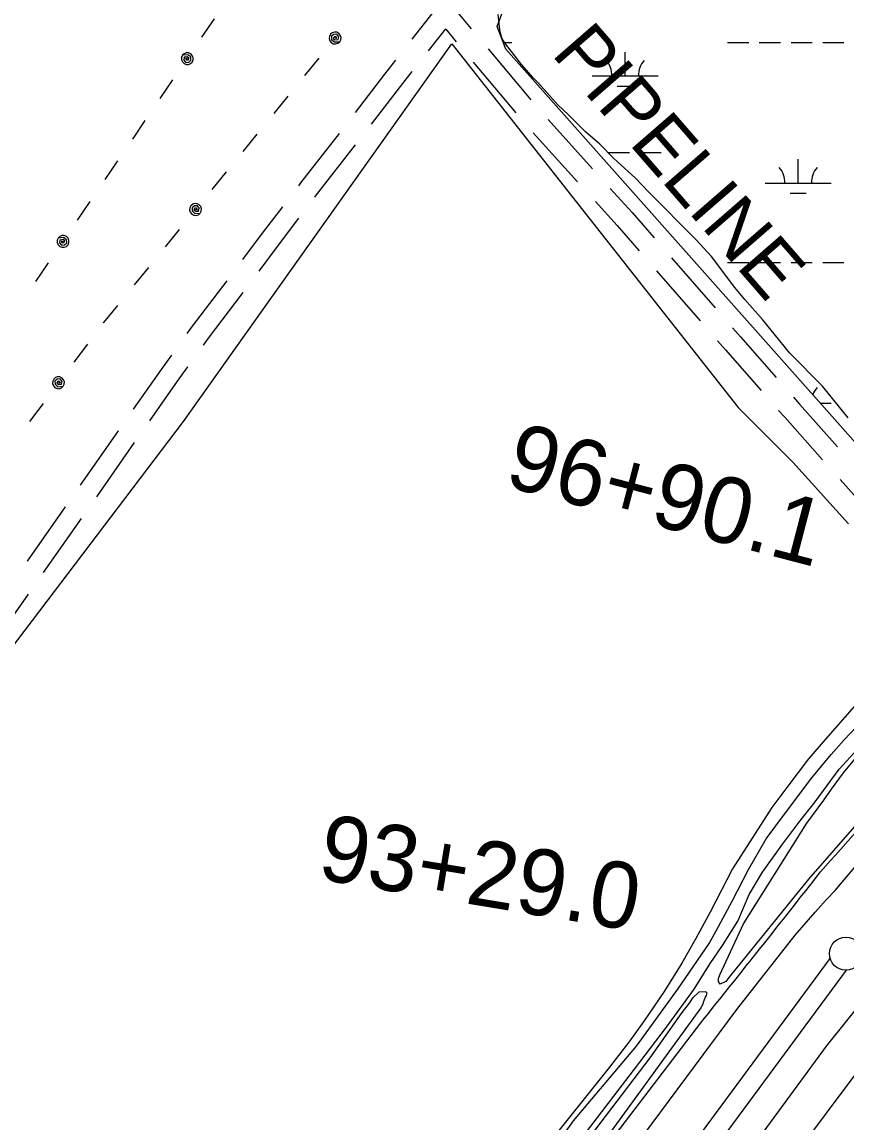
# Model space of a CAD drawing. Extents: x 3535183 to 3573198, y 534952 to 560562.
# Drawn here: x 3561184 to 3562431, y 556166 to 557829 of the extents above; entities that cross this region are included whole.
import ezdxf

# ---------------------------------------------------------------- set-up
doc = ezdxf.new("R2010")
doc.units = 0
for name, color, linetype in [('V-LEVE-TOET', 7, 'Continuous'), ('V-ROAD-CNTR', 7, 'Continuous'), ('V-SITE-VEGE', 7, 'Continuous'), ('V-SURV-IDEN', 7, 'Continuous'), ('V-SURV-LINE', 7, 'Continuous'), ('V-TOPO-SHOR', 7, 'Continuous'), ('V-UTIL-IDEN', 7, 'Continuous'), ('V-UTIL-LINE', 7, 'Continuous'), ('V-WETL-SWMP', 7, 'Continuous')]:
    doc.layers.add(name, color=color, linetype=linetype)

msp = doc.modelspace()

# ---------------------------------------------------------------- linework, layer by layer
at = {"layer": 'V-LEVE-TOET'}
for p, q in [((3562264.7, 556336.6), (3562352.9, 556448.7)), ((3561978.8, 555952.8), (3562264.7, 556336.6))]:
    msp.add_line(p, q, dxfattribs=at)
for points in [[(3562352.9, 556448.7), (3562382.9, 556483.7), (3562400, 556502.6), (3562413, 556516.2), (3562456.5, 556567.9), (3562522, 556628.4), (3562568.4, 556680.3), (3562599.1, 556713.1), (3562613.5, 556728.4), (3562633.4, 556750.9), (3562653.4, 556776.1), (3562666.2, 556793.3), (3562676.3, 556808.2), (3562690.9, 556829.2), (3562704.6, 556846.8), (3562715.1, 556860.8), (3562728.6, 556878.9), (3562768.3, 556939.9), (3562820.4, 557013.9), (3562932.6, 557159.5), (3563154.1, 557457.7), (3563409.4, 557817.4)], [(3561122.4, 554562), (3561189.1, 554659), (3561269.5, 554763.8), (3561358.6, 554887.6), (3561453, 555008.8), (3561533.5, 555118.1), (3561648.9, 555277.3), (3561773.6, 555443.7), (3561890.4, 555595.7), (3562009.2, 555758.2), (3562111.5, 555893.1), (3562271.1, 556105.3), (3562399.8, 556280.9), (3562508.6, 556416.5), (3562605.5, 556515.3), (3562672.1, 556583.4), (3562728.1, 556646.9), (3562792.7, 556721.5), (3562858.1, 556808.6), (3562923.4, 556903), (3563026.6, 557045.3)]]:
    msp.add_lwpolyline(points, dxfattribs=at)
at = {"layer": 'V-ROAD-CNTR'}
for p, q in [((3561888.8, 557788.1), (3561953.1, 557711.4)), ((3561866.3, 557768.3), (3561930.5, 557691.6)), ((3561979.5, 557681.4), (3562046.5, 557607.2)), ((3561957, 557661.6), (3562024, 557587.4)), ((3562165.9, 557472.5), (3562231.6, 557397.1)), ((3562143.3, 557452.7), (3562209, 557377.3)), ((3561272.9, 557129), (3561330.2, 557211)), ((3561297.2, 557111.5), (3561354.5, 557193.4)), ((3561192.6, 557014.3), (3561249.9, 557096.2)), ((3561217, 556996.7), (3561274.3, 557078.7))]:
    msp.add_line(p, q, dxfattribs=at)
for points in [[(3561774.1, 557802.9), (3561805.9, 557843.3)], [(3561843, 557842.8), (3561863.1, 557818.7)], [(3561798.4, 557785.3), (3561824.8, 557818.8)], [(3561824.7, 557817.8), (3561840.6, 557798.9)], [(3561688.3, 557692.2), (3561732.4, 557749.9), (3561749.4, 557771.4)], [(3561712.6, 557674.7), (3561756.1, 557731.5), (3561773.7, 557753.9)], [(3561602.6, 557581.5), (3561605.8, 557585.8), (3561663.9, 557660.5)], [(3561626.9, 557564), (3561629.6, 557567.5), (3561688.3, 557643)], [(3562073.3, 557577.5), (3562106.2, 557541.1), (3562139.6, 557502.6)], [(3561518.3, 557469.8), (3561547.9, 557509.9), (3561578.3, 557549.7)], [(3562050.8, 557557.7), (3562083.7, 557521.2), (3562117.1, 557482.8)], [(3561542.6, 557452.2), (3561571.9, 557491.8), (3561602.7, 557532.2)], [(3561434.1, 557357.9), (3561442.1, 557369), (3561494.4, 557437.7)], [(3561458.5, 557340.4), (3561466.2, 557351.1), (3561518.8, 557420.1)], [(3562257.8, 557366.9), (3562269.9, 557353.1), (3562323.8, 557291.7)], [(3562235.3, 557347.1), (3562247.3, 557333.3), (3562301.3, 557271.9)], [(3561353.1, 557243.7), (3561395, 557303.7), (3561410.7, 557325.5)], [(3561377.4, 557226.2), (3561419.5, 557286.3), (3561435.1, 557307.9)], [(3562350.2, 557261.7), (3562359.2, 557251.4), (3562416.7, 557187)], [(3562327.7, 557241.9), (3562336.8, 557231.5), (3562394.2, 557167.2)], [(3562420.8, 557137.4), (3562484.2, 557066.4), (3562487.3, 557062.7)], [(3561135.3, 556883), (3561172.1, 556932.5), (3561194.1, 556964)], [(3561852.6, 555848.1), (3562210.2, 556316.5)]]:
    msp.add_lwpolyline(points, dxfattribs=at)
for centre, radius, start, end in [((3550964.9, 566715.1), 15297, 318.32685, 319.69316), ((3542784.8, 571912.4), 24911.4, 321.24045, 321.90959)]:
    msp.add_arc(centre, radius, start, end, dxfattribs=at)
at = {"layer": 'V-SITE-VEGE'}
for p, q in [((3561905.8, 557821.8), (3561903.7, 557840.1)), ((3561906.9, 557814.2), (3561905.8, 557821.8)), ((3561910.1, 557803.4), (3561906.9, 557814.2)), ((3561916.5, 557793.7), (3561910.1, 557803.4)), ((3561929.4, 557777.4), (3561916.5, 557793.7)), ((3561939.1, 557764.5), (3561929.4, 557777.4)), ((3561957.4, 557743.9), (3561939.1, 557764.5)), ((3561964.9, 557736.3), (3561957.4, 557743.9)), ((3561993.9, 557703.9), (3561964.9, 557736.3)), ((3562010, 557688.7), (3561993.9, 557703.9)), ((3562035.8, 557662.7), (3562010, 557688.7)), ((3562057.4, 557644.3), (3562035.8, 557662.7)), ((3562078.9, 557622.6), (3562057.4, 557644.3)), ((3562111.1, 557593.4), (3562078.9, 557622.6)), ((3562131.6, 557571.8), (3562111.1, 557593.4)), ((3562202.5, 557500.3), (3562131.6, 557571.8)), ((3562226.2, 557474.3), (3562202.5, 557500.3)), ((3562261.6, 557427.8), (3562226.2, 557474.3)), ((3562276.7, 557409.4), (3562261.6, 557427.8)), ((3562303.5, 557379.1), (3562276.7, 557409.4)), ((3562320.7, 557357.5), (3562303.5, 557379.1)), ((3562344.4, 557328.3), (3562320.7, 557357.5)), ((3562393.8, 557278.5), (3562344.4, 557328.3)), ((3562432.5, 557230.9), (3562393.8, 557278.5))]:
    msp.add_line(p, q, dxfattribs=at)
for points in [[(3560884.4, 556508.8), (3561428.5, 557225.1), (3561833.9, 557795.8), (3562266.7, 557246.2), (3562348.9, 557163.9), (3562433.3, 557070.3)], [(3562442.1, 556795.1), (3562398.3, 556745.3), (3562372.9, 556715.2), (3562339.9, 556672.2), (3562317.3, 556641.6), (3562258.1, 556549), (3562224.2, 556483.7), (3562202.6, 556443.9), (3562181.6, 556406.7), (3562154.9, 556363.9), (3562124.6, 556319.3), (3562101.4, 556287.3), (3562070.3, 556246.7), (3562023.7, 556189.1), (3561939.2, 556083.2)], [(3562525.7, 556708.7), (3562372.8, 556533.5), (3562254.2, 556387.6), (3562248.1, 556378.9), (3562239.4, 556374.9), (3562236.7, 556378.9), (3562236.7, 556383.6), (3562238.8, 556389), (3562274.6, 556466), (3562370.4, 556618), (3562396, 556652.8), (3562407.4, 556669.5), (3562425.6, 556694.3), (3562445.2, 556717.7)], [(3562048.1, 555699.5), (3562094.4, 555766.8), (3562316.4, 556067.9), (3562442, 556235.9), (3562615.5, 556448.3), (3562651.8, 556498), (3562684.4, 556536.1), (3562710.4, 556566.4), (3562775, 556659.5), (3562779.5, 556665.8), (3562781.4, 556665.7), (3562793.5, 556666.3), (3562806.3, 556664.2), (3562812.3, 556660.9), (3562820.3, 556652.8), (3562828.3, 556642.7), (3562830.3, 556629.9)], [(3561977.3, 556058.2), (3562133.5, 556263.5), (3562181.8, 556332.1), (3562192.8, 556346.2), (3562198.1, 556354.2), (3562207.6, 556363.1), (3562217, 556363.8), (3562219, 556361.7), (3562218.3, 556357.7), (3562216.9, 556355), (3562213.6, 556347), (3562213.5, 556345.7), (3562209.9, 556339), (3562050.3, 556119.2)]]:
    msp.add_lwpolyline(points, dxfattribs=at)
at = {"layer": 'V-SURV-LINE'}
for points in [[(3561985.7, 555844.6), (3562405.5, 556413.7)], [(3562429.6, 556395.9), (3562009.8, 555826.8)]]:
    msp.add_lwpolyline(points, dxfattribs=at)
msp.add_circle((3562429.4, 556420.9), 25, dxfattribs=at)
at = {"layer": 'V-TOPO-SHOR'}
for points in [[(3561958.1, 556084.2), (3562017.5, 556168.1), (3562113.1, 556281.2), (3562175.4, 556367.2), (3562222.5, 556436.2), (3562233.4, 556455.6), (3562257.3, 556500), (3562282.3, 556548.3), (3562308.8, 556594.3), (3562335.2, 556629.5), (3562377.6, 556686.6), (3562407.2, 556722), (3562426.9, 556743.8), (3562454.9, 556773.7)], [(3562029.3, 556140.9), (3562109.7, 556246.2), (3562158.4, 556309.7), (3562200.1, 556367.4), (3562224.4, 556406.1), (3562242.7, 556433.4), (3562265.9, 556469.8), (3562283.3, 556510.3), (3562303.3, 556543.9), (3562332.5, 556585.1), (3562358.4, 556618.9), (3562382.7, 556650.6), (3562419.3, 556699.6), (3562452.2, 556735.9)]]:
    msp.add_lwpolyline(points, dxfattribs=at)
at = {"layer": 'V-UTIL-LINE'}
for points in [[(3561456.2, 557805.8), (3561475.3, 557833.9)], [(3561657.4, 557804.7), (3561660.3, 557804.4), (3561659.1, 557806.5), (3561656.4, 557806.6), (3561654.8, 557804.1), (3561657.3, 557801.9), (3561662, 557802.2), (3561663, 557806.4), (3561660.2, 557810.3), (3561655.7, 557810.1), (3561652.1, 557807.3), (3561652.2, 557802.5), (3561656.2, 557798.8), (3561664.4, 557799), (3561666, 557802.1), (3561666.4, 557805.6), (3561665.3, 557808.9), (3561663.1, 557811.7), (3561660, 557813.3), (3561656.5, 557813.6), (3561653.1, 557812.6), (3561650.4, 557810.4), (3561648.8, 557807.2), (3561648.5, 557803.8), (3561649.5, 557800.4), (3561651.7, 557797.7), (3561654.8, 557796), (3561658.3, 557795.7), (3561661.7, 557796.8), (3561664.4, 557799)], [(3561434.2, 557773.5), (3561431.3, 557773.5), (3561432.7, 557771.6), (3561435.4, 557771.7), (3561436.8, 557774.3), (3561434.1, 557776.3), (3561429.5, 557775.5), (3561428.8, 557771.3), (3561431.9, 557767.6), (3561436.4, 557768.3), (3561439.7, 557771.3), (3561439.3, 557776.1), (3561434.9, 557779.5), (3561426.8, 557778.6), (3561425.4, 557775.3), (3561425.4, 557771.8), (3561426.7, 557768.6), (3561429.2, 557766.1), (3561432.4, 557764.7), (3561435.9, 557764.7), (3561439.2, 557766), (3561441.7, 557768.4), (3561443, 557771.7), (3561443.1, 557775.2), (3561441.7, 557778.4), (3561439.3, 557780.9), (3561436.1, 557782.3), (3561432.5, 557782.3), (3561429.3, 557781), (3561426.8, 557778.6)], [(3561632.8, 557774.4), (3561611.4, 557748)], [(3561393.2, 557713.1), (3561412.3, 557741.3)], [(3561586.1, 557717), (3561564.7, 557690.6)], [(3561351.6, 557651.9), (3561370.7, 557680.1)], [(3561539.4, 557659.6), (3561518, 557633.2)], [(3561310, 557590.7), (3561329.1, 557618.9)], [(3561492.7, 557602.2), (3561471.3, 557575.8)], [(3561268.4, 557529.5), (3561287.5, 557557.7)], [(3561446.6, 557545.6), (3561449.5, 557545.3), (3561448.3, 557547.4), (3561445.6, 557547.5), (3561444, 557545), (3561446.5, 557542.8), (3561451.2, 557543.1), (3561452.3, 557547.3), (3561449.5, 557551.2), (3561444.9, 557551), (3561441.4, 557548.2), (3561441.4, 557543.4), (3561445.5, 557539.7), (3561453.6, 557539.9), (3561455.3, 557543), (3561455.6, 557546.5), (3561454.6, 557549.8), (3561452.3, 557552.6), (3561449.2, 557554.2), (3561445.7, 557554.5), (3561442.4, 557553.5), (3561439.7, 557551.3), (3561438, 557548.1), (3561437.7, 557544.7), (3561438.7, 557541.3), (3561441, 557538.6), (3561444.1, 557536.9), (3561447.6, 557536.6), (3561450.9, 557537.7), (3561453.6, 557539.9)], [(3561422, 557515.3), (3561400.6, 557489)], [(3561246.5, 557497.2), (3561243.6, 557497.2), (3561245, 557495.3), (3561247.7, 557495.4), (3561249.1, 557498), (3561246.4, 557500.1), (3561241.7, 557499.3), (3561241, 557495.1), (3561244.2, 557491.4), (3561248.7, 557492), (3561252, 557495.1), (3561251.5, 557499.9), (3561247.2, 557503.2), (3561239.1, 557502.3), (3561237.7, 557499.1), (3561237.7, 557495.6), (3561239, 557492.3), (3561241.4, 557489.8), (3561244.7, 557488.4), (3561248.2, 557488.4), (3561251.4, 557489.7), (3561253.9, 557492.2), (3561255.3, 557495.4), (3561255.3, 557498.9), (3561254, 557502.2), (3561251.6, 557504.7), (3561248.3, 557506.1), (3561244.8, 557506.1), (3561241.6, 557504.8), (3561239.1, 557502.3)], [(3561205.5, 557436.9), (3561224.6, 557465)], [(3561375.3, 557457.9), (3561353.9, 557431.5)], [(3561328.7, 557400.5), (3561307.6, 557374.6), (3561307.2, 557374.1)], [(3561283.3, 557342.1), (3561262.9, 557314.9)], [(3561239.5, 557283.6), (3561242.4, 557283.5), (3561241.1, 557285.5), (3561238.4, 557285.5), (3561236.9, 557283), (3561239.5, 557280.8), (3561244.2, 557281.4), (3561245.1, 557285.6), (3561242.1, 557289.4), (3561237.5, 557289), (3561234.1, 557286.1), (3561234.4, 557281.3), (3561238.6, 557277.7), (3561246.7, 557278.3), (3561248.2, 557281.4), (3561248.4, 557284.9), (3561247.2, 557288.2), (3561244.9, 557290.8), (3561241.7, 557292.4), (3561238.2, 557292.6), (3561234.9, 557291.4), (3561232.3, 557289), (3561230.8, 557285.9), (3561230.6, 557282.4), (3561231.8, 557279), (3561234.1, 557276.4), (3561237.3, 557274.9), (3561240.8, 557274.7), (3561244.1, 557275.9), (3561246.7, 557278.3)], [(3561216.2, 557252.4), (3561195.8, 557225.2)]]:
    msp.add_lwpolyline(points, dxfattribs=at)
at = {"layer": 'V-WETL-SWMP'}
for p, q in [((3561902.2, 557822.1), (3561919.8, 557870.2)), ((3561915.7, 557787.6), (3561902.2, 557822.1)), ((3561911.6, 557798.1), (3561924.4, 557798.1)), ((3562250.4, 557798.1), (3562282.4, 557798.1)), ((3562298.4, 557798.1), (3562330.4, 557798.1)), ((3562346.4, 557798.1), (3562378.4, 557798.1)), ((3562394.4, 557798.1), (3562426.4, 557798.1)), ((3562602.3, 557014.1), (3561915.7, 557787.6)), ((3562095.8, 557747.4), (3562095.8, 557783.4)), ((3562045.8, 557747.4), (3562145.8, 557747.4)), ((3562083.8, 557731.9), (3562107.8, 557731.9)), ((3562053.8, 557631.9), (3562054.4, 557631.9)), ((3562070.4, 557631.9), (3562102.4, 557631.9)), ((3562118.4, 557631.9), (3562150.4, 557631.9)), ((3562357.2, 557585.5), (3562357.2, 557621.5)), ((3562307.2, 557585.5), (3562407.2, 557585.5)), ((3562345.2, 557570.1), (3562369.2, 557570.1)), ((3562250.4, 557465.4), (3562282.4, 557465.4)), ((3562298.4, 557465.4), (3562330.4, 557465.4)), ((3562346.4, 557465.4), (3562378.4, 557465.4)), ((3562394.4, 557465.4), (3562426.4, 557465.4)), ((3562390.4, 557252.8), (3562407.2, 557252.8))]:
    msp.add_line(p, q, dxfattribs=at)
for centre, start, end in [((3562040.5, 557747.9), 359.2282, 40.7718), ((3562151, 557747.9), 139.2282, 180.7718), ((3562302, 557586), 359.2282, 40.7718), ((3562412.4, 557586), 139.2282, 180.7718), ((3562412.4, 557253.3), 139.2282, 160.1131)]:
    msp.add_arc(centre, 35.2, start, end, dxfattribs=at)

# ---------------------------------------------------------------- texts
at = {"layer": 'V-SURV-IDEN'}
for s, rotation, p in [('96+90.1', 345.3639, (3561910.7, 557128.2)), ('93+29.0', 350.6082, (3561628.6, 556534.3))]:
    msp.add_text(s, height=100, rotation=rotation, dxfattribs=at).set_placement(p)
at = {"layer": 'V-UTIL-IDEN'}
msp.add_text('PIPELINE', height=83, rotation=311.0042, dxfattribs=at).set_placement((3561982.9, 557780.3))

doc.saveas('drawing.dxf')
